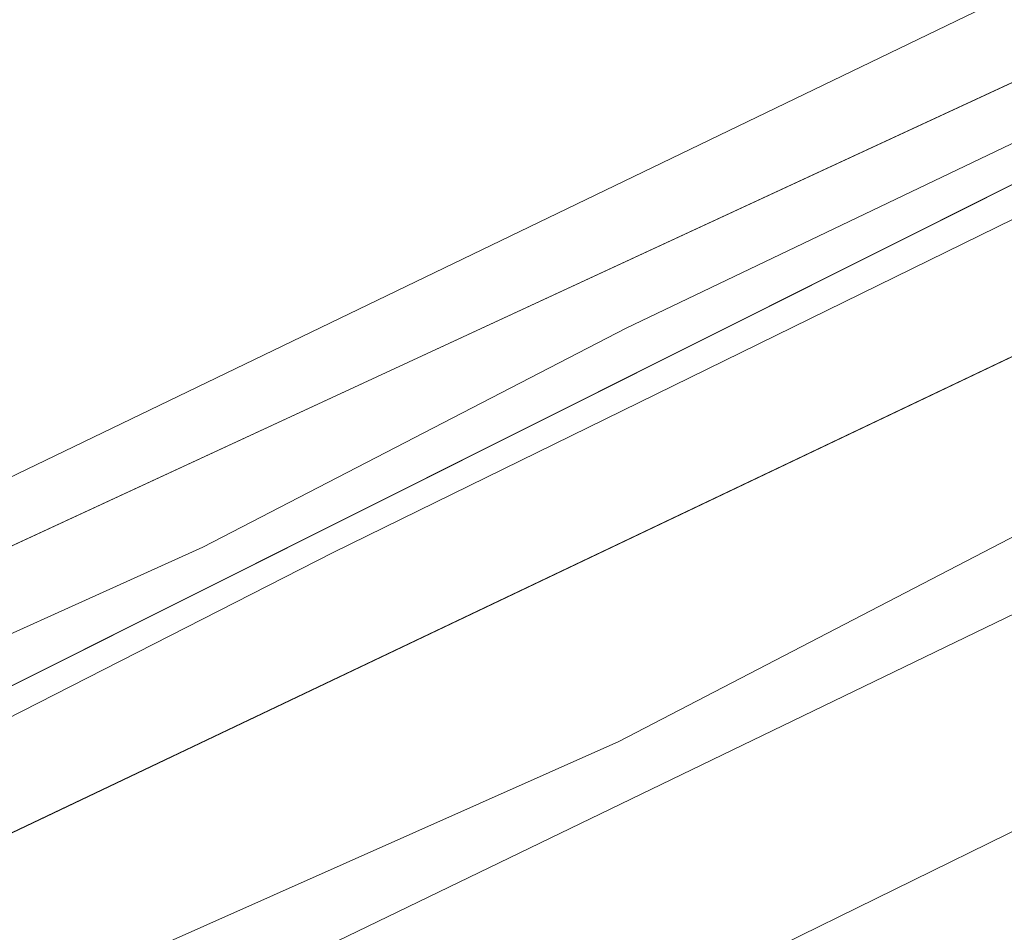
# Model space of a CAD drawing. Header units: millimetres. Extents: x 162876 to 168130, y 402614 to 405602.
# Tile 506 of 656: x 165463 to 165478, y 403913 to 403926. Entities that reach past the tile are written whole.
import ezdxf

# ---------------------------------------------------------------- set-up
doc = ezdxf.new("R2010")
doc.units = ezdxf.units.MM
for name, color, linetype, lineweight in [('X-CA190022.004-UO-BGT_Ondergrond$0$GE_201_SHDHek_Lijn_GEM', 253, 'X-CA190022.004-UO-BGT_Ondergrond$0$Hekwerk', 9), ('X-CA190022.004-UO-BGT_Ondergrond$0$GE_244_Taludlijn_Lijn_GEM', 253, 'Continuous', 9), ('X-CA190022.004-UO-BGT_Ondergrond$0$GE_367_OWGBerm_groenvoorziening_grasenk_GEM', 253, 'Continuous', 9), ('X-CA190022.004-UO-BGT_Ondergrond$0$GE_461_BTDGraslandoverig_Vlak_GEM', 253, 'Continuous', 9), ('X-CA190022.004-UO-BGT_Ondergrond$0$GE_476_BTDGraslandagrarisch_Vlak_GEM', 253, 'Continuous', 9), ('X-CA190022.004-UO-BGT_Ondergrond$0$GE_504_WTDWaterloop_sloot_Vlak_GEM', 253, 'Continuous', 9), ('X-CA190022.004-UO-BGT_Ondergrond$0$GE_541_OWTOever_slootkant_Vlak_GEM', 253, 'Continuous', 9), ('X-CA190022.004-UO-KAD_Percelen$0$B-WE-KG-GRENS_PERCEEL-GV', 150, 'Continuous', 9), ('X-CA190022.004-UO-OPB_Opbreek_v0.1$0$V-WE-VH-VERHARDING_TEGEL-A-200', 252, 'Continuous', 18)]:
    doc.layers.add(name, color=color, linetype=linetype, lineweight=lineweight)
doc.layers.add('X-CA190022.004-UO-OPB_Opbreek_v0.1$0$V-WE-VH-VERHARDING_ASFALT-A-200 DEKLAAG FREZEN', color=32, linetype='Continuous', lineweight=18, transparency=0.5)
doc.linetypes.add('X-CA190022.004-UO-BGT_Ondergrond$0$Hekwerk', pattern='A,5,-1.5,[2,dgnlstyle-Veghel.shx,S=0.007937,R=0,X=0,Y=0],-1.5', length=8)

msp = doc.modelspace()

# ---------------------------------------------------------------- hatches: boundary and pattern name
at = {"layer": 'X-CA190022.004-UO-OPB_Opbreek_v0.1$0$V-WE-VH-VERHARDING_ASFALT-A-200 DEKLAAG FREZEN'}
h = msp.add_hatch(dxfattribs=at)
h.set_pattern_fill('AVH-ASFALT', color=256, scale=0.5, pattern_type=2)
h.set_pattern_definition([(60, (0, 0), (-0.4330127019, 0.25), []), (120, (0, 0), (-0.4330127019, -0.25), [])])
h.paths.add_polyline_path([(165509.782, 403931.39), (165512.258, 403933.865), (165509.608, 403936.193), (165509.279, 403935.854), (165480.237, 403905.168, 0.008697), (165475.247, 403899.702), (165477.821, 403897.432, -0.008776), (165479.154, 403898.874), (165480.274, 403900.062), (165495.028, 403915.726)])
at = {"layer": 'X-CA190022.004-UO-OPB_Opbreek_v0.1$0$V-WE-VH-VERHARDING_TEGEL-A-200'}
h = msp.add_hatch(dxfattribs=at)
h.set_pattern_fill('AVH-TEGEL_300X300_HALFST-SO', color=256, scale=2, pattern_type=2)
h.set_pattern_definition([(0, (0, 0), (0.6, 0.3), [0.6, -0.6]), (90, (0, 0), (-0.6, 4e-17), [])])
edge = h.paths.add_edge_path()
edge.add_line((165468.511, 403879.88), (165470.312, 403879.378))
edge.add_line((165470.312, 403879.378), (165470.353, 403879.579))
edge.add_arc((165621.535, 403843.82), 155.353, 166.26285, 166.69237, ccw=False)
edge.add_arc((165501.669, 403873.13), 31.956, 144.7192, 166.2762, ccw=False)
edge.add_arc((165508.158, 403869.431), 39.396, 137.8468, 145.7791, ccw=False)
edge.add_line((165478.952, 403895.871), (165480.045, 403897.03))
edge.add_line((165480.045, 403897.03), (165509.516, 403928.289))
edge.add_line((165509.516, 403928.289), (165514.018, 403932.911))
edge.add_arc((165515.302, 403931.405), 1.979, 52.1378, 130.4467, ccw=False)
edge.add_line((165516.516, 403932.967), (165517.007, 403932.534))
edge.add_line((165517.007, 403932.534), (165524.086, 403926.284))
edge.add_line((165524.086, 403926.284), (165525.346, 403927.724))
edge.add_line((165525.346, 403927.724), (165518.027, 403934.162))
edge.add_arc((165515.301, 403931.481), 3.824, 44.5335, 128.0137)
edge.add_line((165512.946, 403934.493), (165512.226, 403933.766))
edge.add_line((165512.226, 403933.766), (165509.75, 403931.291))
edge.add_line((165509.75, 403931.291), (165480.243, 403899.964))
edge.add_line((165480.243, 403899.964), (165478.005, 403897.589))
edge.add_arc((165523.18, 403857.292), 60.536, 138.26659, 144.36717)
edge.add_arc((165502.046, 403873), 34.211, 145.128, 166.3901)
edge.add_arc((165598.905, 403848.731), 134.063, 166.05012, 166.56496)

# ---------------------------------------------------------------- linework, layer by layer
at = {"layer": 'X-CA190022.004-UO-BGT_Ondergrond$0$GE_201_SHDHek_Lijn_GEM'}
msp.add_line((165458.248, 403916.453), (165479.295, 403926.202), dxfattribs=at)
at = {"layer": 'X-CA190022.004-UO-BGT_Ondergrond$0$GE_244_Taludlijn_Lijn_GEM'}
msp.add_line((165473.164, 403911.845), (165493.413, 403921.777), dxfattribs=at)
at = {"layer": 'X-CA190022.004-UO-BGT_Ondergrond$0$GE_367_OWGBerm_groenvoorziening_grasenk_GEM', "flags": 128}
for points in [[(165418.322, 403889.087), (165427.369, 403892.934), (165431.711, 403895.092), (165440.947, 403899.683), (165442.706, 403900.557), (165455.967, 403906.999), (165466.917, 403912.152), (165480.008, 403918.483), (165493.464, 403925.411), (165499.33, 403929.427), (165501.371, 403932.143), (165502.06, 403935.175), (165499.74, 403937.17), (165499.089, 403936.746), (165501.693, 403939.269), (165501.649, 403938.443), (165503.293, 403936.224)], [(165293.243, 403818.777), (165284.196, 403814.846), (165255.308, 403799.755), (165247.366, 403795.437), (165241.242, 403792.881), (165230.972, 403787.816), (165218.964, 403782.861), (165213.949, 403780.601), (165208.313, 403777.778), (165207.932, 403778.55), (165207.634, 403779.154), (165206.967, 403780.505), (165206.793, 403780.855), (165205.831, 403782.805), (165207.914, 403783.806), (165464.701, 403907.211), (165473.164, 403911.845), (165493.413, 403921.777), (165496.769, 403924.303), (165499.833, 403927.674), (165503.305, 403931.968)], [(165503.305, 403931.968), (165499.833, 403927.674), (165496.769, 403924.303), (165493.413, 403921.777), (165473.164, 403911.845), (165464.701, 403907.211), (165207.914, 403783.806)]]:
    msp.add_lwpolyline(points, dxfattribs=at)
at = {"layer": 'X-CA190022.004-UO-BGT_Ondergrond$0$GE_461_BTDGraslandoverig_Vlak_GEM', "flags": 128}
msp.add_lwpolyline([(165498.332, 403936.252), (165490.86, 403931.38), (165482.421, 403926.8), (165471.772, 403921.701), (165465.332, 403918.371), (165460.346, 403916.117), (165457.866, 403914.841), (165457.401, 403914.602), (165455.108, 403913.319), (165453.858, 403912.723), (165451.536, 403917.368), (165452.145, 403917.634), (165453.696, 403914.087), (165457.533, 403915.765), (165458.248, 403916.453), (165479.295, 403926.202), (165492.489, 403933.186), (165497.568, 403936.696), (165497.763, 403936.831), (165498.332, 403936.252)], dxfattribs=at)
at = {"layer": 'X-CA190022.004-UO-BGT_Ondergrond$0$GE_476_BTDGraslandagrarisch_Vlak_GEM', "flags": 128}
msp.add_lwpolyline([(165497.568, 403936.696), (165492.489, 403933.186), (165479.295, 403926.202), (165458.248, 403916.453), (165457.533, 403915.765), (165455.982, 403919.312), (165455.43, 403919.071), (165452.145, 403917.634), (165451.536, 403917.368), (165453.858, 403912.723), (165435.027, 403903.751), (165418.774, 403896.054)], dxfattribs=at)
at = {"layer": 'X-CA190022.004-UO-BGT_Ondergrond$0$GE_504_WTDWaterloop_sloot_Vlak_GEM', "flags": 128}
msp.add_lwpolyline([(165410.855, 403890.87), (165432.998, 403901.193), (165448.153, 403908.51), (165467.316, 403918.285), (165493.188, 403930.978), (165497.688, 403934.283), (165499.377, 403935.428), (165499.928, 403935.611), (165500.722, 403934.769), (165500.495, 403934.327), (165499.733, 403932.417), (165498.172, 403930.507), (165492.915, 403926.449), (165471.659, 403915.411), (165458.016, 403909.344), (165447.554, 403904.256), (165428.723, 403894.968), (165416.964, 403889.751)], dxfattribs=at)
at = {"layer": 'X-CA190022.004-UO-BGT_Ondergrond$0$GE_541_OWTOever_slootkant_Vlak_GEM', "flags": 128}
for points in [[(165460.346, 403916.117), (165465.332, 403918.371), (165471.772, 403921.701), (165482.421, 403926.8), (165490.86, 403931.38), (165498.332, 403936.252), (165498.453, 403936.129), (165499.089, 403936.746), (165499.74, 403937.17), (165502.06, 403935.175), (165501.371, 403932.143), (165499.33, 403929.427), (165493.464, 403925.411), (165480.008, 403918.483), (165466.917, 403912.152), (165455.967, 403906.999)], [(165416.964, 403889.751), (165428.723, 403894.968), (165447.554, 403904.256), (165458.016, 403909.344), (165471.659, 403915.411), (165492.915, 403926.449), (165498.172, 403930.507), (165499.733, 403932.417), (165500.495, 403934.327), (165500.722, 403934.769), (165499.928, 403935.611), (165499.377, 403935.428), (165497.688, 403934.283), (165493.188, 403930.978), (165467.316, 403918.285), (165448.153, 403908.51), (165432.998, 403901.193), (165410.855, 403890.87)]]:
    msp.add_lwpolyline(points, dxfattribs=at)
at = {"layer": 'X-CA190022.004-UO-KAD_Percelen$0$B-WE-KG-GRENS_PERCEEL-GV', "flags": 128}
for points in [[(165302.032, 403912.162), (165323.1, 403852.205), (165489.46, 403932.49), (165497.079, 403937.449), (165494.566, 403939.736), (165500.126, 403945.838), (165489.71, 403955.04), (165441.61, 403941.12), (165440.17, 403940.75), (165404.32, 403931.58), (165375.738, 403924.264), (165341.22, 403915.43), (165340.41, 403918.62), (165333.59, 403916.86), (165312.86, 403912.2)], [(165513.006, 403935.006), (165507.8, 403939), (165372.327, 403871.117), (165504.764, 403934.187), (165505.996, 403931.629)], [(165198.984, 403783.721), (165203.794, 403770.499), (165219.371, 403778.022), (165261.19, 403798.093), (165312.395, 403823.042), (165377.01, 403853.973), (165439.548, 403884.215), (165525.447, 403925.461), (165513.006, 403935.006), (165505.996, 403931.629), (165504.764, 403934.187), (165372.327, 403871.117), (165276.3, 403823), (165276.248, 403824.924), (165211.72, 403793.834), (165208.803, 403792.162), (165203.98, 403789.794), (165205.414, 403786.827)]]:
    msp.add_lwpolyline(points, close=True, dxfattribs=at)
msp.add_lwpolyline([(165177.83, 403840.55), (165196.7, 403790), (165276.2, 403826.7), (165276.248, 403824.924), (165276.3, 403823), (165372.327, 403871.117), (165507.8, 403939), (165504.3, 403942.15), (165497.079, 403937.449), (165489.46, 403932.49), (165323.1, 403852.205), (165220.21, 403802.55), (165215.14, 403802.41), (165211.94, 403806.63), (165196.73, 403847.93), (165189.77, 403851.96), (165128.08, 403946.12)], dxfattribs=at)

doc.saveas('drawing.dxf')
